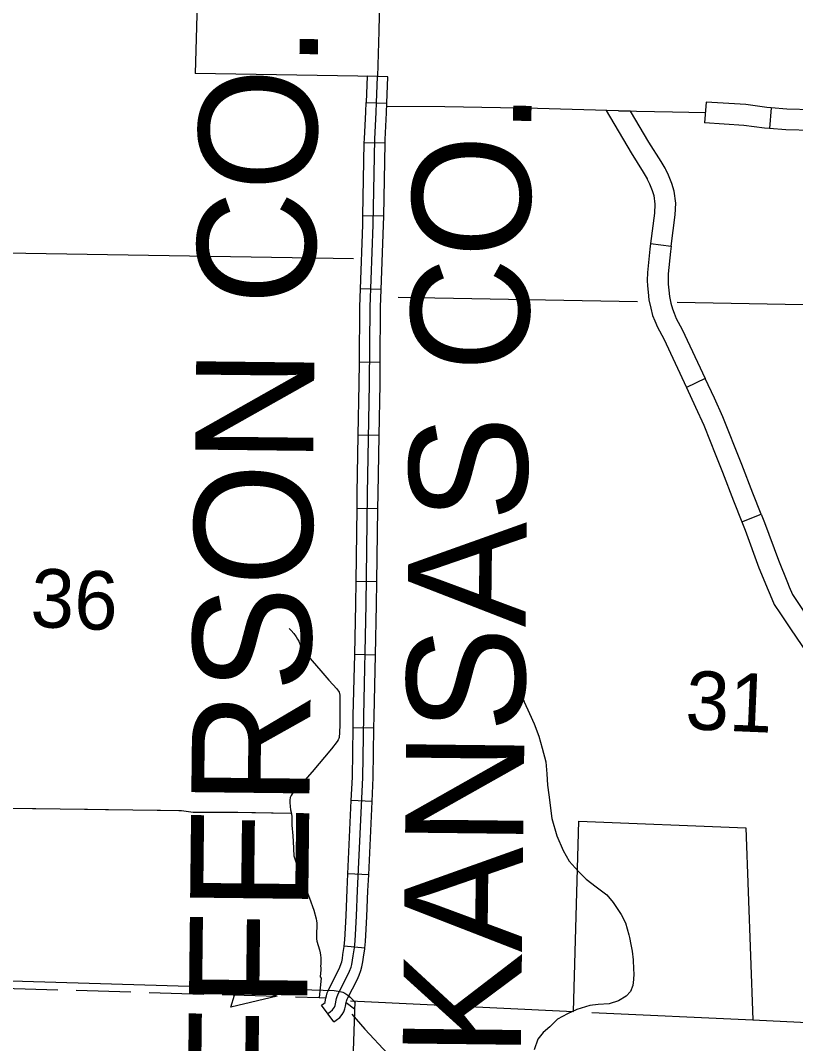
# Model space of a CAD drawing. Extents: x 1196286 to 1268366, y 2040822 to 2082115.
# Drawn here: x 1225200 to 1227299, y 2053681 to 2056450 of the extents above; entities that cross this region are included whole.
import ezdxf

# ---------------------------------------------------------------- set-up
doc = ezdxf.new("R2010")
doc.units = 0
for name, color, linetype in [('55', 7, 'Continuous'), ('60', 7, 'Continuous'), ('61', 7, 'Continuous'), ('62', 7, 'Continuous'), ('63', 7, 'Continuous'), ('G-ANNO-SYMB', 7, 'Continuous'), ('Level 1', 7, 'Continuous'), ('Level 43', 7, 'Continuous'), ('Level 70', 7, 'Continuous'), ('Level 71', 7, 'Continuous'), ('Level 86', 7, 'Continuous')]:
    doc.layers.add(name, color=color, linetype=linetype)

msp = doc.modelspace()

# ---------------------------------------------------------------- linework, layer by layer
at = {"layer": '55'}
msp.add_lwpolyline([(1226105.9, 2053795.1), (1226044.2, 2051971.2), (1226037.7, 2051807.6), (1226034.2, 2051719.9), (1225946, 2049758.8), (1225945.2, 2049681.6), (1225876.1, 2047966.3)], dxfattribs=at)
at = {"layer": '60'}
for points in [[(1226102.5, 2055804.8), (1224658.8, 2055828.4)], [(1226223.1, 2055701.5), (1226871.2, 2055689.6)], [(1226978.9, 2055687.6), (1228829.1, 2055653.6)]]:
    msp.add_lwpolyline(points, dxfattribs=at)
at = {"layer": '61'}
for p, q in [((1227056.9, 2056229.6), (1227052.4, 2056173.5)), ((1227233.2, 2056214.1), (1227228.7, 2056158)), ((1226187.7, 2056118.4), (1226131.4, 2056119.4)), ((1226187.7, 2056118.4), (1226131.4, 2056119.4)), ((1226184.1, 2055920.4), (1226127.8, 2055921.4)), ((1226184.1, 2055920.4), (1226127.8, 2055921.4)), ((1226177.4, 2055722), (1226121.2, 2055724)), ((1226177.4, 2055722), (1226121.2, 2055724)), ((1226174.5, 2055524.8), (1226118.3, 2055525.3)), ((1226174.5, 2055524.8), (1226118.3, 2055525.3)), ((1226171.5, 2055326.6), (1226115.3, 2055327.6)), ((1226171.5, 2055326.6), (1226115.3, 2055327.6)), ((1226168.1, 2055128.7), (1226111.8, 2055129.5)), ((1226168.1, 2055128.7), (1226111.8, 2055129.5)), ((1226165.4, 2054930.8), (1226109.2, 2054931.5)), ((1226165.4, 2054930.8), (1226109.2, 2054931.5)), ((1226161.6, 2054732.6), (1226105.4, 2054733.8)), ((1226161.6, 2054732.6), (1226105.4, 2054733.8)), ((1226157.5, 2054534.8), (1226101.2, 2054535.6)), ((1226157.5, 2054534.8), (1226101.2, 2054535.6)), ((1226152.5, 2054336), (1226096.3, 2054338.6)), ((1226152.5, 2054336), (1226096.3, 2054338.6)), ((1226143.4, 2054138.2), (1226087.2, 2054140.8)), ((1226143.4, 2054138.2), (1226087.2, 2054140.8)), ((1226132.6, 2053939.1), (1226076.7, 2053944.5)), ((1226132.6, 2053939.1), (1226076.7, 2053944.5)), ((1226049.3, 2053739.8), (1226015.4, 2053784.7)), ((1226049.3, 2053739.8), (1226015.4, 2053784.7))]:
    msp.add_line(p, q, dxfattribs=at)
for points in [[(1226032.4, 2053762.3), (1226038.6, 2053766.9), (1226045.3, 2053772.1), (1226048.1, 2053775.7), (1226050.4, 2053779.7), (1226052.2, 2053784), (1226053.3, 2053788.4), (1226055.1, 2053798.2), (1226056.2, 2053803.3), (1226057.8, 2053808.6), (1226059.8, 2053813.4), (1226061.8, 2053817.2), (1226086.2, 2053865.6), (1226091.4, 2053877.4), (1226095.5, 2053888.2), (1226097.9, 2053895.3), (1226099.9, 2053906.7), (1226101.5, 2053918.6), (1226104.5, 2053940.4), (1226106.4, 2053959.5), (1226108.3, 2053992.3), (1226110.3, 2054026.5), (1226113.2, 2054095.7), (1226127.4, 2054401.7), (1226129.8, 2054568.2), (1226136.5, 2054869.9), (1226140.5, 2055169.1), (1226145.9, 2055466.7), (1226147.6, 2055674.9), (1226155.5, 2055896.9), (1226159.7, 2056129.4), (1226163.9, 2056202.1), (1226164.8, 2056227.4)], [(1226032.4, 2053762.3), (1226038.6, 2053766.9), (1226045.3, 2053772.1), (1226048.1, 2053775.7), (1226050.4, 2053779.7), (1226052.2, 2053784), (1226053.3, 2053788.4), (1226055.1, 2053798.2), (1226056.2, 2053803.3), (1226057.8, 2053808.6), (1226059.8, 2053813.4), (1226061.8, 2053817.2), (1226086.2, 2053865.6), (1226091.4, 2053877.4), (1226095.5, 2053888.2), (1226097.9, 2053895.3), (1226099.9, 2053906.7), (1226101.5, 2053918.6), (1226104.5, 2053940.4), (1226106.4, 2053959.5), (1226108.3, 2053992.3), (1226110.3, 2054026.5), (1226113.2, 2054095.7), (1226127.4, 2054401.7), (1226129.8, 2054568.2), (1226136.5, 2054869.9), (1226140.5, 2055169.1), (1226145.9, 2055466.7), (1226147.6, 2055674.9), (1226155.5, 2055896.9), (1226159.7, 2056129.4), (1226163.9, 2056202.1), (1226164.8, 2056227.4)], [(1226131.4, 2056119.4), (1226131.6, 2056130.5), (1226135.8, 2056203.4), (1226136.7, 2056228.4)], [(1226131.4, 2056119.4), (1226131.6, 2056130.5), (1226135.8, 2056203.4), (1226136.7, 2056228.4)], [(1226187.7, 2056118.4), (1226187.9, 2056128.3), (1226192, 2056200.8), (1226192.9, 2056226.4)], [(1226187.7, 2056118.4), (1226187.9, 2056128.3), (1226192, 2056200.8), (1226192.9, 2056226.4)], [(1227233.2, 2056214.1), (1227221.2, 2056215), (1227164.9, 2056222.6), (1227056.9, 2056229.6)], [(1227429.5, 2056207.6), (1227419, 2056207.9), (1227345.6, 2056208.5), (1227276.2, 2056210.6), (1227233.2, 2056214.1)], [(1227228.7, 2056158), (1227215.2, 2056159.1), (1227159.3, 2056166.6), (1227052.4, 2056173.5)], [(1227428, 2056151.4), (1227418, 2056151.7), (1227344.5, 2056152.3), (1227273.1, 2056154.4), (1227228.7, 2056158)], [(1226127.8, 2055921.4), (1226131.4, 2056119.4)], [(1226127.8, 2055921.4), (1226131.4, 2056119.4)], [(1226184.1, 2055920.4), (1226187.7, 2056118.4)], [(1226184.1, 2055920.4), (1226187.7, 2056118.4)], [(1226121.2, 2055724), (1226127.4, 2055897.6), (1226127.8, 2055921.4)], [(1226121.2, 2055724), (1226127.4, 2055897.6), (1226127.8, 2055921.4)], [(1226177.4, 2055722), (1226183.6, 2055896.1), (1226184.1, 2055920.4)], [(1226177.4, 2055722), (1226183.6, 2055896.1), (1226184.1, 2055920.4)], [(1226118.3, 2055525.3), (1226119.4, 2055675.5), (1226121.2, 2055724)], [(1226118.3, 2055525.3), (1226119.4, 2055675.5), (1226121.2, 2055724)], [(1226174.5, 2055524.8), (1226175.7, 2055674.3), (1226177.4, 2055722)], [(1226174.5, 2055524.8), (1226175.7, 2055674.3), (1226177.4, 2055722)], [(1226115.3, 2055327.6), (1226117.8, 2055467.1), (1226118.3, 2055525.3)], [(1226115.3, 2055327.6), (1226117.8, 2055467.1), (1226118.3, 2055525.3)], [(1226171.5, 2055326.6), (1226174.1, 2055466.3), (1226174.5, 2055524.8)], [(1226171.5, 2055326.6), (1226174.1, 2055466.3), (1226174.5, 2055524.8)], [(1226111.8, 2055129.5), (1226112.4, 2055169.6), (1226115.3, 2055327.6)], [(1226111.8, 2055129.5), (1226112.4, 2055169.6), (1226115.3, 2055327.6)], [(1226168.1, 2055128.7), (1226168.6, 2055168.7), (1226171.5, 2055326.6)], [(1226168.1, 2055128.7), (1226168.6, 2055168.7), (1226171.5, 2055326.6)], [(1226109.2, 2054931.5), (1226111.8, 2055129.5)], [(1226109.2, 2054931.5), (1226111.8, 2055129.5)], [(1226165.4, 2054930.8), (1226168.1, 2055128.7)], [(1226165.4, 2054930.8), (1226168.1, 2055128.7)], [(1226105.4, 2054733.8), (1226108.4, 2054870.4), (1226109.2, 2054931.5)], [(1226105.4, 2054733.8), (1226108.4, 2054870.4), (1226109.2, 2054931.5)], [(1226161.6, 2054732.6), (1226164.6, 2054869.4), (1226165.4, 2054930.8)], [(1226161.6, 2054732.6), (1226164.6, 2054869.4), (1226165.4, 2054930.8)], [(1226101.2, 2054535.6), (1226101.7, 2054568.7), (1226105.4, 2054733.8)], [(1226101.2, 2054535.6), (1226101.7, 2054568.7), (1226105.4, 2054733.8)], [(1226157.5, 2054534.8), (1226158, 2054567.7), (1226161.6, 2054732.6)], [(1226157.5, 2054534.8), (1226158, 2054567.7), (1226161.6, 2054732.6)], [(1226096.3, 2054338.6), (1226099.3, 2054402.6), (1226101.2, 2054535.6)], [(1226096.3, 2054338.6), (1226099.3, 2054402.6), (1226101.2, 2054535.6)], [(1226152.5, 2054336), (1226155.5, 2054400.9), (1226157.5, 2054534.8)], [(1226152.5, 2054336), (1226155.5, 2054400.9), (1226157.5, 2054534.8)], [(1226087.2, 2054140.8), (1226096.3, 2054338.6)], [(1226087.2, 2054140.8), (1226096.3, 2054338.6)], [(1226143.4, 2054138.2), (1226152.5, 2054336)], [(1226143.4, 2054138.2), (1226152.5, 2054336)], [(1226076.7, 2053944.5), (1226078.3, 2053961.7), (1226080.2, 2053993.9), (1226082.2, 2054028), (1226085.1, 2054096.9), (1226087.2, 2054140.8)], [(1226076.7, 2053944.5), (1226078.3, 2053961.7), (1226080.2, 2053993.9), (1226082.2, 2054028), (1226085.1, 2054096.9), (1226087.2, 2054140.8)], [(1226132.6, 2053939.1), (1226134.4, 2053957.4), (1226136.4, 2053990.6), (1226138.4, 2054025.1), (1226141.3, 2054094.4), (1226143.4, 2054138.2)], [(1226132.6, 2053939.1), (1226134.4, 2053957.4), (1226136.4, 2053990.6), (1226138.4, 2054025.1), (1226141.3, 2054094.4), (1226143.4, 2054138.2)], [(1226015.4, 2053784.7), (1226021.5, 2053789.3), (1226025.1, 2053792.1), (1226025.1, 2053792.1), (1226025.4, 2053792.7), (1226025.7, 2053794.3), (1226027.5, 2053803.8), (1226028.9, 2053810.3), (1226031.2, 2053818.1), (1226034.3, 2053825.3), (1226036.7, 2053830), (1226060.8, 2053877.7), (1226065.4, 2053888.1), (1226069, 2053897.6), (1226070.6, 2053902.3), (1226072.1, 2053911), (1226073.6, 2053922.4), (1226076.6, 2053943.6), (1226076.7, 2053944.5)], [(1226015.4, 2053784.7), (1226021.5, 2053789.3), (1226025.1, 2053792.1), (1226025.1, 2053792.1), (1226025.4, 2053792.7), (1226025.7, 2053794.3), (1226027.5, 2053803.8), (1226028.9, 2053810.3), (1226031.2, 2053818.1), (1226034.3, 2053825.3), (1226036.7, 2053830), (1226060.8, 2053877.7), (1226065.4, 2053888.1), (1226069, 2053897.6), (1226070.6, 2053902.3), (1226072.1, 2053911), (1226073.6, 2053922.4), (1226076.6, 2053943.6), (1226076.7, 2053944.5)], [(1226049.3, 2053739.8), (1226055.6, 2053744.6), (1226065.2, 2053752), (1226071.4, 2053759.8), (1226075.7, 2053767.3), (1226079.1, 2053775.4), (1226080.8, 2053782.6), (1226082.7, 2053792.6), (1226083.5, 2053796.3), (1226084.3, 2053799), (1226085.3, 2053801.5), (1226086.9, 2053804.5), (1226111.7, 2053853.6), (1226117.4, 2053866.7), (1226122, 2053878.7), (1226125.2, 2053888.4), (1226127.8, 2053902.4), (1226129.4, 2053914.9), (1226132.5, 2053937.1), (1226132.6, 2053939.1)], [(1226049.3, 2053739.8), (1226055.6, 2053744.6), (1226065.2, 2053752), (1226071.4, 2053759.8), (1226075.7, 2053767.3), (1226079.1, 2053775.4), (1226080.8, 2053782.6), (1226082.7, 2053792.6), (1226083.5, 2053796.3), (1226084.3, 2053799), (1226085.3, 2053801.5), (1226086.9, 2053804.5), (1226111.7, 2053853.6), (1226117.4, 2053866.7), (1226122, 2053878.7), (1226125.2, 2053888.4), (1226127.8, 2053902.4), (1226129.4, 2053914.9), (1226132.5, 2053937.1), (1226132.6, 2053939.1)]]:
    msp.add_lwpolyline(points, dxfattribs=at)
at = {"layer": '62'}
for points in [[(1225927.9, 2054804.7), (1225933.7, 2054798.9), (1225940.2, 2054791.2), (1225946.5, 2054782.1), (1225950.5, 2054775.8), (1225953.8, 2054770.3), (1225961.6, 2054750.7), (1225964.5, 2054746.2), (1225968.5, 2054740.8), (1225978.2, 2054730.8), (1226013.7, 2054690.3), (1226035.2, 2054664.6), (1226057, 2054641.1), (1226063.3, 2054631.9), (1226064.5, 2054628.9), (1226065, 2054624.4), (1226065.6, 2054544.2), (1226064.7, 2054523.4), (1226063, 2054509.9), (1226062.1, 2054506.6), (1226060.6, 2054503.4), (1226057.8, 2054498.6), (1226042.8, 2054479), (1225990.2, 2054416.5), (1225958.1, 2054379.5), (1225950, 2054370.6), (1225946.8, 2054367.9), (1225941.4, 2054363.8), (1225938.5, 2054361), (1225935.7, 2054357), (1225933, 2054352.3), (1225930.9, 2054347.2), (1225929.9, 2054340.3), (1225929.8, 2054333.6), (1225930.4, 2054323), (1225931.6, 2054314.1), (1225933, 2054307.9), (1225934.4, 2054302.2), (1225935.2, 2054296), (1225935.5, 2054272.1), (1225937.9, 2054243.2), (1225938.8, 2054228), (1225941, 2054188.9), (1225943, 2054180.7), (1225944.7, 2054175.6), (1225954.1, 2054151.6), (1225959.5, 2054136.2), (1225969.1, 2054110.4), (1225983.4, 2054074.8), (1225994.4, 2054042.2), (1226001, 2054018.5), (1226002.1, 2054013.6), (1226002.8, 2054007.3), (1226002.8, 2054001.2), (1226001.8, 2053977), (1226001.6, 2053971.2), (1226001.9, 2053964.8), (1226003.2, 2053958.3), (1226010.1, 2053935), (1226011.9, 2053926.5), (1226012.8, 2053920.1), (1226013.7, 2053913.6), (1226014.1, 2053907.2), (1226014.2, 2053901.9), (1226013.3, 2053895.7), (1226013.1, 2053891.3), (1226013.5, 2053885.6), (1226014.1, 2053880.8), (1226011.5, 2053861.6), (1226014.5, 2053858), (1226009.5, 2053805.5)], [(1226534.4, 2054736), (1226536.7, 2054714.5), (1226541.6, 2054685.8), (1226550, 2054646.2), (1226564.1, 2054606.2), (1226579, 2054574.4), (1226591.7, 2054546.4), (1226604.4, 2054513.1), (1226613.3, 2054481), (1226622.9, 2054444), (1226625.5, 2054411.3), (1226627.7, 2054380.4), (1226631.5, 2054354.4), (1226639.2, 2054290.4), (1226653.2, 2054243.2), (1226669.9, 2054203.8), (1226686, 2054175), (1226710.3, 2054147.6), (1226732.1, 2054125.9), (1226759.2, 2054105.6), (1226788.1, 2054083.4), (1226805.5, 2054063.2), (1226827.5, 2054030.6), (1226839.2, 2054007.5), (1226848.1, 2053975.4), (1226849.5, 2053968.2), (1226853.4, 2053949), (1226857.2, 2053930.9), (1226859.2, 2053907.9), (1226860.7, 2053882.7), (1226861.3, 2053869.9), (1226860.7, 2053854.5), (1226858.6, 2053838), (1226852.4, 2053822.3), (1226840.6, 2053809.3), (1226819.8, 2053796.8), (1226794.6, 2053788.5), (1226765, 2053787), (1226742.1, 2053783.9), (1226706.8, 2053773.1), (1226681.5, 2053761.8), (1226654.7, 2053746.8), (1226633.8, 2053726.4), (1226615.6, 2053710.8), (1226601.5, 2053693), (1226591.8, 2053664.5)]]:
    msp.add_lwpolyline(points, dxfattribs=at)
at = {"layer": '63'}
for p, q in [((1225895.2, 2053809.1), (1225772, 2053846.1)), ((1225772, 2053846.1), (1225779.8, 2053812.8)), ((1225770, 2053779.5), (1225779.8, 2053812.3)), ((1225895.2, 2053809.1), (1225770, 2053779.5))]:
    msp.add_line(p, q, dxfattribs=at)
for points in [[(1225109.2, 2054319.2), (1225636.4, 2054311.8), (1225668.1, 2054307.2), (1225788.8, 2054307.9), (1225932.7, 2054304.4)], [(1225232.9, 2054317.5), (1225381.4, 2054315.4)], [(1225430.9, 2054314.7), (1225579.4, 2054312.6)], [(1225628.9, 2054311.9), (1225636.4, 2054311.8), (1225668.1, 2054307.2), (1225777.1, 2054307.8)], [(1225826.6, 2054307), (1225932.7, 2054304.4)], [(1214332.8, 2054133.5), (1214807.4, 2054120.1), (1216214.7, 2054076.6), (1217621.9, 2054033), (1218997.4, 2053989.8), (1221006.7, 2053936.6), (1222316.5, 2053925.4), (1224541.8, 2053870.1), (1226049.9, 2053825), (1226066.5, 2053822.1), (1226073, 2053820), (1226078.6, 2053817.2), (1226086.5, 2053812.4), (1226093.5, 2053807.1), (1226100.5, 2053799.7), (1226108, 2053791.1)], [(1214332.8, 2054133.5), (1214807.4, 2054120.1), (1216214.7, 2054076.6), (1217621.9, 2054033), (1218997.4, 2053989.8), (1221006.7, 2053936.6), (1222316.5, 2053925.4), (1224541.8, 2053870.1), (1226049.9, 2053825), (1226066.5, 2053822.1), (1226073, 2053820), (1226078.6, 2053817.2), (1226086.5, 2053812.4), (1226093.5, 2053807.1), (1226100.5, 2053799.7), (1226108, 2053791.1)], [(1225153.1, 2053831.3), (1225301.5, 2053826.8)], [(1225351, 2053825.4), (1225499.4, 2053820.9)], [(1225548.9, 2053819.4), (1225697.3, 2053815)], [(1225746.8, 2053813.5), (1225895.2, 2053809.1)], [(1225944.7, 2053807.6), (1226009.5, 2053805.5), (1226027.4, 2053805.1)], [(1226082.7, 2053792.7), (1226105.2, 2053775.5)], [(1226097.5, 2053761.1), (1226132.9, 2053719.8), (1226257.7, 2053586.1), (1226372.5, 2053460.8), (1226470.4, 2053356.7), (1226617.6, 2053194.5), (1226705.5, 2053097.8), (1226799.7, 2053000.6), (1226841.1, 2052956.7), (1226866.5, 2052928.2), (1226894.2, 2052897), (1226911.6, 2052879.6)], [(1226097.5, 2053761.1), (1226132.9, 2053719.8), (1226146.4, 2053705.3)], [(1226097.5, 2053761.1), (1226132.9, 2053719.8), (1226257.7, 2053586.1), (1226372.5, 2053460.8), (1226470.4, 2053356.7), (1226617.6, 2053194.5), (1226705.5, 2053097.8), (1226799.7, 2053000.6), (1226841.1, 2052956.7), (1226866.5, 2052928.2), (1226894.2, 2052897), (1226911.6, 2052879.6)]]:
    msp.add_lwpolyline(points, dxfattribs=at)
at = {"layer": 'G-ANNO-SYMB'}
msp.add_lwpolyline([(1226819.5, 2056205.8), (1226965.9, 2056202.7), (1227054.6, 2056200.9)], dxfattribs=at)
at = {"layer": 'Level 1'}
for points in [[(1225741.4, 2058770), (1225715.5, 2057808.2), (1225712.7, 2057702.6), (1225673.8, 2056306.9)], [(1226168.8, 2056298.8), (1225673.8, 2056306.9)]]:
    msp.add_lwpolyline(points, dxfattribs=at)
at = {"layer": 'Level 43'}
for points in [[(1226177.2, 2056716.6), (1226176.3, 2056681.5), (1226170.5, 2056421.4), (1226167.3, 2056298.8)], [(1226177.2, 2056716.6), (1226176.3, 2056681.5), (1226170.5, 2056421.4), (1226167.3, 2056298.8)], [(1226819.5, 2056205.8), (1226600.8, 2056212.4), (1226350, 2056216.5), (1226193, 2056217.7)]]:
    msp.add_lwpolyline(points, dxfattribs=at)
at = {"layer": 'Level 70'}
msp.add_lwpolyline([(1226094.2, 2053796.5), (1226698.2, 2053767.9), (1226712.9, 2054283.4), (1227164.8, 2054265.4), (1227183.9, 2053744.9), (1227682.7, 2053721.4), (1227678.6, 2053233.6), (1226699, 2053279.1), (1226681, 2052780.7), (1227211.5, 2052760.2), (1227171.1, 2051683.7), (1227669.4, 2051667), (1227657.4, 2051038.4)], dxfattribs=at)
at = {"layer": 'Level 71'}
for p, q in [((1226136.7, 2056228.4), (1226192.9, 2056226.4)), ((1226136.7, 2056228.4), (1226192.9, 2056226.4)), ((1226852.1, 2056205.1), (1226786.5, 2056206.8)), ((1226786.5, 2056206.8), (1226854.1, 2056092.2)), ((1226902.1, 2056121.4), (1226852.1, 2056205.1)), ((1226935.1, 2056068.7), (1226902.1, 2056121.4)), ((1226854.1, 2056092.2), (1226887.1, 2056039.4)), ((1226945.9, 2056050.6), (1226935.1, 2056068.7)), ((1226887.1, 2056039.4), (1226897.5, 2056021.8)), ((1226947.8, 2056047.4), (1226945.9, 2056050.6)), ((1226955.1, 2056031.3), (1226947.8, 2056047.4)), ((1226897.5, 2056021.8), (1226897.8, 2056021.3)), ((1226897.8, 2056021.3), (1226903.6, 2056008.6)), ((1226903.6, 2056008.6), (1226911.5, 2055990.1)), ((1226964.6, 2056009), (1226955.1, 2056031.3)), ((1226970.7, 2055988), (1226964.6, 2056009)), ((1226911.5, 2055990.1), (1226915.5, 2055976.3)), ((1226915.5, 2055976.3), (1226918.6, 2055953.5)), ((1226975, 2055955.8), (1226970.7, 2055988)), ((1226918.6, 2055953.5), (1226917.3, 2055929)), ((1226973.3, 2055923.9), (1226975, 2055955.8)), ((1226917.3, 2055929), (1226906.8, 2055847)), ((1226962.5, 2055839.8), (1226973.3, 2055923.9)), ((1226906.8, 2055847), (1226962.5, 2055839.8)), ((1227054.6, 2055481.2), (1227003.7, 2055457.4)), ((1227154, 2055093.2), (1227206.4, 2055113.7))]:
    msp.add_line(p, q, dxfattribs=at)
for points in [[(1226195.4, 2056297.8), (1226139.1, 2056299.8), (1226136.7, 2056228.4)], [(1226195.4, 2056297.8), (1226139.1, 2056299.8), (1226136.7, 2056228.4)], [(1226164.8, 2056227.4), (1226167.3, 2056298.8)], [(1226192.9, 2056226.4), (1226195.4, 2056297.8)], [(1226192.9, 2056226.4), (1226195.4, 2056297.8)], [(1226906.8, 2055847), (1226904.8, 2055831.8), (1226898.2, 2055768.2), (1226897.9, 2055746.9), (1226898.5, 2055732.6), (1226900.2, 2055715.1), (1226902, 2055694), (1226907.2, 2055672.1), (1226912.3, 2055652.3), (1226918.1, 2055637.7)], [(1226962.5, 2055839.8), (1226960.7, 2055825.3), (1226954.4, 2055764.9), (1226954.2, 2055747.8), (1226954.7, 2055736.6), (1226956.3, 2055720.2), (1226957.7, 2055702.9), (1226961.8, 2055685.6), (1226965.9, 2055669.9), (1226970.4, 2055658.5)], [(1226970.4, 2055658.5), (1226976.2, 2055644), (1226992.6, 2055614), (1227054.6, 2055481.2)], [(1226918.1, 2055637.7), (1226925.2, 2055620), (1226942.4, 2055588.5), (1227003.7, 2055457.4)], [(1227134.2, 2055298.2), (1227120.6, 2055332.3), (1227102.9, 2055377.3), (1227079.6, 2055427.7), (1227054.6, 2055481.2)], [(1227003.7, 2055457.4), (1227028.6, 2055403.9), (1227051.2, 2055355.2), (1227068.3, 2055311.7), (1227081.9, 2055277.4)], [(1227206.4, 2055113.7), (1227184, 2055170.7), (1227154, 2055248.3), (1227134.2, 2055298.2)], [(1227081.9, 2055277.4), (1227101.6, 2055227.8), (1227131.6, 2055150.3), (1227154, 2055093.2)], [(1227154, 2055093.2), (1227162.7, 2055071.1), (1227200.3, 2054968.9), (1227225.2, 2054908)], [(1227206.4, 2055113.7), (1227215.3, 2055091.1), (1227252.8, 2054989.3), (1227277.3, 2054929.3)], [(1227277.3, 2054929.3), (1227282.2, 2054917.5), (1227291.3, 2054896.8), (1227305.4, 2054874.9), (1227332, 2054835), (1227377.8, 2054767.9), (1227378.6, 2054766.8)], [(1227225.2, 2054908), (1227230.4, 2054895.5), (1227241.6, 2054870), (1227258.3, 2054844.1), (1227285.3, 2054803.5), (1227331.4, 2054736.2), (1227332.2, 2054735)]]:
    msp.add_lwpolyline(points, dxfattribs=at)
at = {"layer": 'Level 86'}
msp.add_lwpolyline([(1226747.5, 2053765.6), (1227183.9, 2053744.9)], dxfattribs=at)

# ---------------------------------------------------------------- texts
at = {"layer": '60'}
for s, height, rotation, p in [('JEFFERSON CO.', 320, 89.3491, (1225967.7, 2053015.5)), ('ARKANSAS CO.', 320, 89.3491, (1226548.4, 2053048.3)), ('36', 158.4, 357.548, (1225225.4, 2054809.4)), ('31', 158.4, 357.548, (1226999.1, 2054532.5))]:
    msp.add_text(s, height=height, rotation=rotation, dxfattribs=at).set_placement(p)

doc.saveas('drawing.dxf')
